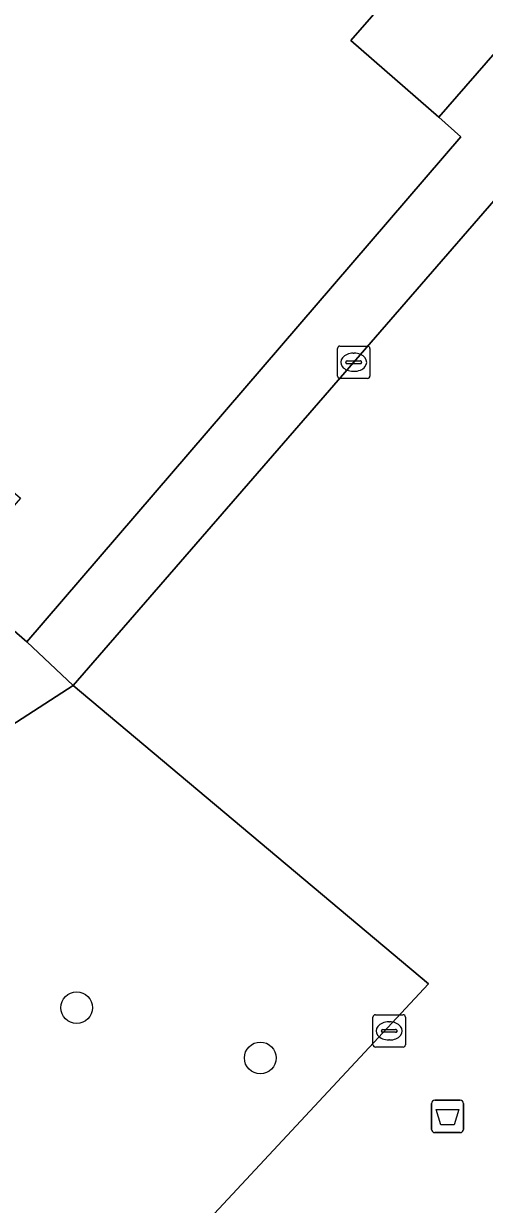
# Model space of a CAD drawing. Extents: x 158472 to 159562, y 388525 to 389606.
# Drawn here: x 158935 to 158949.22, y 388745.92 to 388782.41 of the extents above; entities that cross this region are included whole.
import ezdxf

# ---------------------------------------------------------------- set-up
doc = ezdxf.new("R2010")
doc.units = 0
for name, color, linetype in [('IMGEO_Afvalbak', 7, 'Continuous'), ('IMGEO_Boom', 7, 'Continuous'), ('IMGEO_Erf', 7, 'Continuous'), ('IMGEO_Groenvoorziening', 7, 'Continuous'), ('IMGEO_Kolk', 7, 'Continuous'), ('IMGEO_Pand', 7, 'Continuous'), ('IMGEO_Rioolput', 7, 'Continuous'), ('IMGEO_Voetpad_open', 7, 'Continuous')]:
    doc.layers.add(name, color=color, linetype=linetype)

msp = doc.modelspace()

# ---------------------------------------------------------------- linework, layer by layer
at = {"layer": 'IMGEO_Afvalbak'}
for p, q in [((158947.586, 388748.242), (158947.586, 388749.042)), ((158947.586, 388749.042), (158947.586, 388748.242)), ((158947.686, 388749.142), (158948.476, 388749.142)), ((158948.476, 388749.142), (158947.686, 388749.142)), ((158948.576, 388749.042), (158948.576, 388748.242)), ((158948.576, 388748.242), (158948.576, 388749.042)), ((158948.476, 388748.142), (158947.686, 388748.142)), ((158947.686, 388748.142), (158948.476, 388748.142))]:
    msp.add_line(p, q, dxfattribs=at)
msp.add_lwpolyline([(158947.729, 388748.856), (158948.433, 388748.856), (158948.284, 388748.386), (158947.878, 388748.386), (158947.729, 388748.856)], dxfattribs=at)
for centre, start, end in [((158947.686, 388749.042), 90, 180), ((158947.686, 388749.042), 90, 180), ((158948.476, 388749.042), 0, 90), ((158948.476, 388749.042), 360, 90), ((158947.686, 388748.242), 180, 270), ((158947.686, 388748.242), 180, 270), ((158948.476, 388748.242), 270, 0), ((158948.476, 388748.242), 270, 0)]:
    msp.add_arc(centre, 0.1, start, end, dxfattribs=at)
at = {"layer": 'IMGEO_Boom'}
for centre in [(158936.634, 388752.002), (158942.301, 388750.451)]:
    msp.add_circle(centre, 0.489, dxfattribs=at)
at = {"layer": 'IMGEO_Erf'}
msp.add_lwpolyline([(158920.194, 388784.58), (158916.076, 388779.845), (158917.379, 388778.68), (158919.536, 388781.154), (158920.479, 388780.332), (158922.019, 388782.1), (158924.193, 388780.205), (158924.527, 388780.589), (158926.726, 388778.673), (158924.85, 388776.522), (158925.85, 388775.65), (158923.693, 388773.175), (158925.201, 388771.897), (158927.23, 388774.35), (158928.613, 388773.206), (158931.765, 388770.468), (158934.901, 388767.744), (158932.785, 388765.308), (158935.096, 388763.304), (158948.494, 388778.908), (158947.815, 388779.521), (158945.099, 388781.884), (158947.724, 388784.903)], dxfattribs=at)
at = {"layer": 'IMGEO_Groenvoorziening'}
msp.add_lwpolyline([(158976.08, 388788.574), (158971.836, 388783.709), (158973.769, 388782.177), (158970.642, 388778.593), (158974.692, 388775.059), (158973.202, 388773.351), (158967.222, 388778.568), (158964.032, 388774.912), (158970.061, 388769.651), (158968.586, 388767.96), (158962.667, 388773.125), (158958.899, 388776.413), (158960.247, 388777.957), (158956.04, 388781.627), (158972.066, 388799.994), (158970.588, 388801.233), (158964.006, 388793.644), (158952.352, 388780.205), (158936.523, 388761.952), (158947.491, 388752.738), (158937.778, 388742.309)], dxfattribs=at)
msp.add_lwpolyline([(158936.523, 388761.952), (158933.895, 388760.26), (158929.263, 388755.089), (158929.334, 388755.027), (158933.353, 388751.529), (158932.023, 388750), (158930.552, 388748.31), (158935.778, 388743.761), (158933.526, 388741.174), (158932.491, 388739.985), (158932.81, 388739.707), (158929.528, 388735.936), (158911.349, 388715.052), (158912.744, 388713.837), (158935.385, 388739.575), (158937.778, 388742.309), (158947.491, 388752.738)], close=True, dxfattribs=at)
at = {"layer": 'IMGEO_Kolk'}
for p, q in [((158944.685, 388771.517), (158944.685, 388772.369)), ((158944.76, 388772.443), (158945.612, 388772.443)), ((158945.686, 388772.369), (158945.686, 388771.517)), ((158944.944, 388771.937), (158944.944, 388771.949)), ((158945.382, 388771.9), (158944.984, 388771.9)), ((158944.987, 388771.986), (158945.385, 388771.986)), ((158945.173, 388772.223), (158945.198, 388772.223)), ((158945.428, 388771.949), (158945.428, 388771.937)), ((158945.196, 388771.663), (158945.171, 388771.663)), ((158945.612, 388771.443), (158944.76, 388771.443))]:
    msp.add_line(p, q, dxfattribs=at)
for points in [[(158944.685, 388771.517), (158944.685, 388772.369)], [(158944.76, 388772.443), (158945.612, 388772.443)], [(158945.686, 388772.369), (158945.686, 388771.517)], [(158945.612, 388771.443), (158944.76, 388771.443)]]:
    msp.add_lwpolyline(points, dxfattribs=at)
for centre, radius, start, end in [((158944.762, 388772.367), 0.0765, 91.552, 178.448), ((158944.762, 388772.367), 0.0765, 91.552, 178.448), ((158945.61, 388772.367), 0.0765, 1.552, 88.448), ((158945.61, 388772.367), 0.0765, 1.552, 88.448), ((158944.984, 388771.946), 0.0403, 85.8775, 175.7526), ((158944.981, 388771.936), 0.0366, 178.938, 274.7102), ((158945.385, 388771.943), 0.043, 264.8664, 352.4533), ((158945.389, 388771.948), 0.0386, 1.7309, 96.639), ((158944.762, 388771.519), 0.0765, 181.552, 268.448), ((158944.762, 388771.519), 0.0765, 181.552, 268.448), ((158945.61, 388771.519), 0.0765, 271.552, 358.448), ((158945.61, 388771.519), 0.0765, 271.552, 358.448)]:
    msp.add_arc(centre, radius, start, end, dxfattribs=at)
for centre, major_axis, ratio, start_param, end_param in [((158945.172, 388771.943), (-0.387, 0.002), 0.722429, 4.712389, 7.853982), ((158945.197, 388771.943), (-0.39, 0.002), 0.717154, 1.570796, 4.712389)]:
    msp.add_ellipse(centre, major_axis=major_axis, ratio=ratio, start_param=start_param, end_param=end_param, dxfattribs=at)
at = {"layer": 'IMGEO_Pand'}
msp.add_lwpolyline([(158955.879, 388788.794), (158953.118, 388791.196), (158954.208, 388792.449), (158952.336, 388794.077), (158951.196, 388792.868), (158945.765, 388786.607), (158947.724, 388784.903), (158945.099, 388781.884), (158947.815, 388779.521)], close=True, dxfattribs=at)
at = {"layer": 'IMGEO_Rioolput'}
for p, q in [((158945.78, 388750.858), (158945.78, 388751.71)), ((158945.855, 388751.784), (158946.707, 388751.784)), ((158946.268, 388751.564), (158946.293, 388751.564)), ((158946.781, 388751.71), (158946.781, 388750.858)), ((158946.039, 388751.278), (158946.039, 388751.29)), ((158946.477, 388751.241), (158946.079, 388751.241)), ((158946.082, 388751.327), (158946.48, 388751.327)), ((158946.523, 388751.29), (158946.523, 388751.278)), ((158946.707, 388750.784), (158945.855, 388750.784)), ((158946.291, 388751.004), (158946.266, 388751.004))]:
    msp.add_line(p, q, dxfattribs=at)
for points in [[(158945.78, 388750.858), (158945.78, 388751.71)], [(158945.855, 388751.784), (158946.707, 388751.784)], [(158946.781, 388751.71), (158946.781, 388750.858)], [(158946.707, 388750.784), (158945.855, 388750.784)]]:
    msp.add_lwpolyline(points, dxfattribs=at)
for centre, radius, start, end in [((158945.857, 388751.708), 0.0765, 91.552, 178.448), ((158945.857, 388751.708), 0.0765, 91.552, 178.448), ((158946.705, 388751.708), 0.0765, 1.552, 88.448), ((158946.705, 388751.708), 0.0765, 1.552, 88.448), ((158946.079, 388751.287), 0.0403, 85.8775, 175.7526), ((158946.076, 388751.277), 0.0366, 178.938, 274.7102), ((158946.48, 388751.284), 0.043, 264.8664, 352.4533), ((158946.484, 388751.289), 0.0386, 1.7309, 96.639), ((158945.857, 388750.86), 0.0765, 181.552, 268.448), ((158945.857, 388750.86), 0.0765, 181.552, 268.448), ((158946.705, 388750.86), 0.0765, 271.552, 358.448), ((158946.705, 388750.86), 0.0765, 271.552, 358.448)]:
    msp.add_arc(centre, radius, start, end, dxfattribs=at)
for centre, major_axis, ratio, start_param, end_param in [((158946.267, 388751.284), (-0.387, 0.002), 0.722429, 4.712389, 7.853982), ((158946.292, 388751.284), (-0.39, 0.002), 0.717154, 1.570796, 4.712389)]:
    msp.add_ellipse(centre, major_axis=major_axis, ratio=ratio, start_param=start_param, end_param=end_param, dxfattribs=at)
at = {"layer": 'IMGEO_Voetpad_open'}
msp.add_lwpolyline([(158914.673, 388781.065), (158911.63, 388783.712), (158908.37, 388786.546), (158905.64, 388788.924), (158902.489, 388791.686), (158899.316, 388794.468), (158895.45, 388797.816), (158892.838, 388800.078), (158891.577, 388798.482), (158893.955, 388796.45), (158894.069, 388795.98), (158893.757, 388795.245), (158933.895, 388760.26), (158936.523, 388761.952), (158935.096, 388763.304), (158932.785, 388765.308), (158929.651, 388768.031), (158926.498, 388770.77), (158925.201, 388771.897), (158923.693, 388773.175), (158920.494, 388775.964), (158917.379, 388778.68), (158916.076, 388779.845)], close=True, dxfattribs=at)
msp.add_lwpolyline([(158955.879, 388788.794), (158947.815, 388779.521), (158948.494, 388778.908), (158935.096, 388763.304), (158936.523, 388761.952), (158952.352, 388780.205), (158964.006, 388793.644)], dxfattribs=at)

doc.saveas('drawing.dxf')
